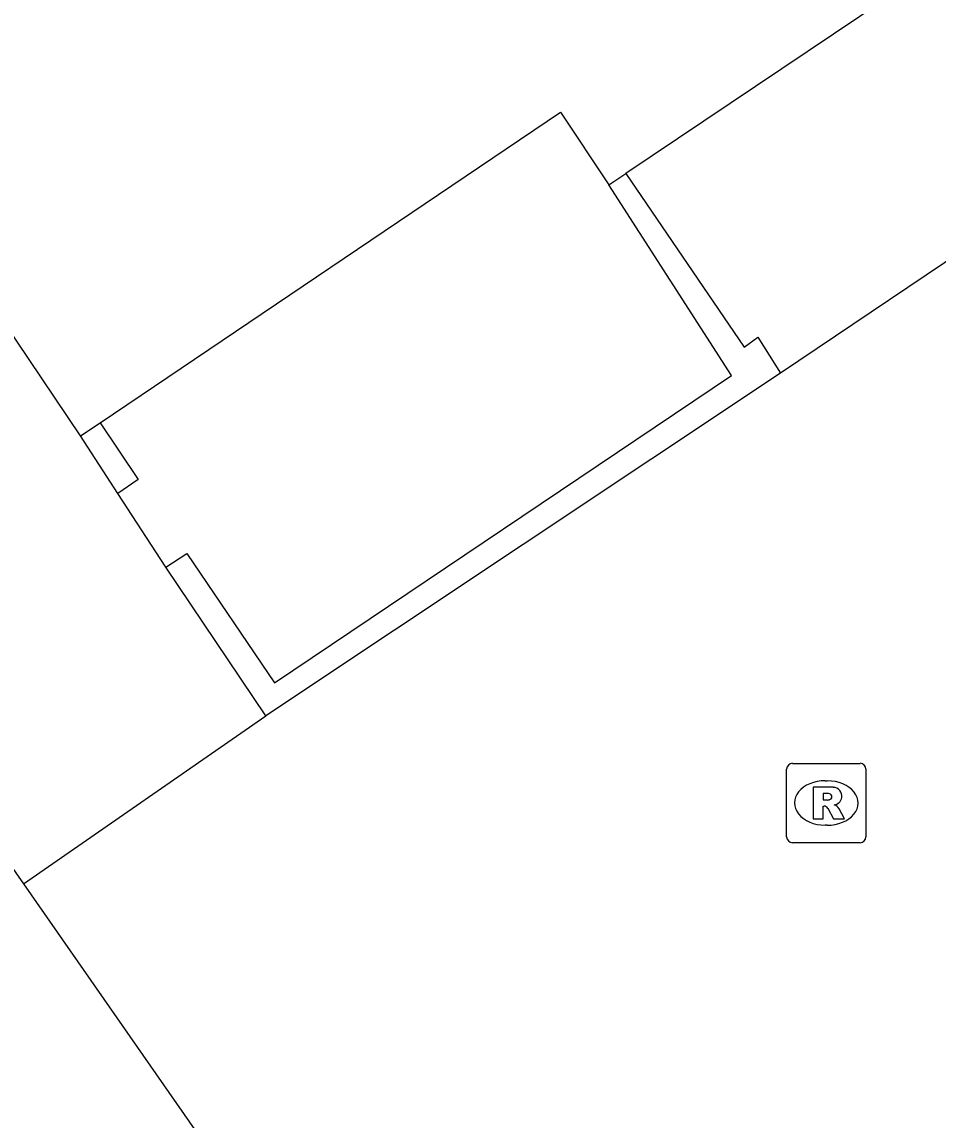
# Model space of a CAD drawing. Extents: x 161087 to 161922, y 382574 to 383873.
# Drawn here: x 161537.12 to 161548.67, y 382930.75 to 382944.59 of the extents above; entities that cross this region are included whole.
import ezdxf

# ---------------------------------------------------------------- set-up
doc = ezdxf.new("R2010")
doc.units = 0
for name, color, linetype in [('IMGEO_Muur', 7, 'Continuous'), ('IMGEO_Pand', 7, 'Continuous'), ('IMGEO_Rioolput', 7, 'Continuous'), ('IMGEO_Voetgangersgebied_open', 7, 'Continuous'), ('IMGEO_Voetpad_open', 7, 'Continuous')]:
    doc.layers.add(name, color=color, linetype=linetype)

msp = doc.modelspace()

# ---------------------------------------------------------------- linework, layer by layer
at = {"layer": 'IMGEO_Muur'}
for points in [[(161544.732, 382942.684), (161546.223, 382940.496), (161546.395, 382940.619), (161546.683, 382940.167)], [(161538.932, 382937.721), (161539.195, 382937.895), (161540.303, 382936.263), (161546.064, 382940.138), (161544.519, 382942.541)], [(161546.683, 382940.167), (161540.192, 382935.847)], [(161538.103, 382939.542), (161538.584, 382938.827), (161538.325, 382938.65)], [(161538.325, 382938.65), (161537.858, 382939.377)], [(161540.192, 382935.847), (161538.932, 382937.721)]]:
    msp.add_lwpolyline(points, dxfattribs=at)
at = {"layer": 'IMGEO_Pand'}
for points in [[(161508.83, 382982.783), (161514.635, 382986.737), (161513.853, 382987.886), (161521.871, 382993.348), (161523.193, 382994.248), (161551.043, 382953.039), (161553.901, 382948.835), (161544.732, 382942.684)], [(161537.858, 382939.377), (161534.778, 382943.942)], [(161538.103, 382939.542), (161543.906, 382943.455), (161544.519, 382942.541)], [(161544.519, 382942.541), (161544.732, 382942.684)], [(161537.858, 382939.377), (161538.103, 382939.542)]]:
    msp.add_lwpolyline(points, dxfattribs=at)
at = {"layer": 'IMGEO_Rioolput'}
for p, q in [((161546.758, 382934.324), (161546.758, 382935.176)), ((161546.833, 382935.25), (161547.685, 382935.25)), ((161547.759, 382935.176), (161547.759, 382934.324)), ((161547.246, 382935.03), (161547.271, 382935.03)), ((161547.269, 382934.47), (161547.244, 382934.47)), ((161547.685, 382934.25), (161546.833, 382934.25))]:
    msp.add_line(p, q, dxfattribs=at)
for points in [[(161546.758, 382934.324), (161546.758, 382935.176)], [(161546.833, 382935.25), (161547.685, 382935.25)], [(161547.759, 382935.176), (161547.759, 382934.324)], [(161547.347, 382934.948), (161547.095, 382934.95), (161547.095, 382934.55)], [(161547.273, 382934.869), (161547.219, 382934.869), (161547.219, 382934.788)], [(161547.219, 382934.788), (161547.271, 382934.788)], [(161547.095, 382934.55), (161547.219, 382934.55), (161547.219, 382934.712), (161547.23, 382934.712)], [(161547.277, 382934.683), (161547.348, 382934.55), (161547.488, 382934.55), (161547.423, 382934.676)], [(161547.685, 382934.25), (161546.833, 382934.25)]]:
    msp.add_lwpolyline(points, dxfattribs=at)
for centre, radius, start, end in [((161546.835, 382935.174), 0.0765, 91.552, 178.448), ((161546.835, 382935.174), 0.0765, 91.552, 178.448), ((161547.683, 382935.174), 0.0765, 1.552, 88.448), ((161547.683, 382935.174), 0.0765, 1.552, 88.448), ((161547.346, 382934.838), 0.109, 350.3612, 89.416), ((161547.255, 382934.977), 0.19, 274.7715, 282.9687), ((161547.279, 382934.773), 0.0964, 77.0061, 93.1865), ((161547.293, 382934.83), 0.0378, 276.6634, 79.6772), ((161547.344, 382934.838), 0.112, 277.5842, 350.9817), ((161547.229, 382934.659), 0.0533, 26.0293, 88.6989), ((161547.328, 382934.623), 0.108, 29.5134, 73.7905), ((161546.835, 382934.326), 0.0765, 181.552, 268.448), ((161546.835, 382934.326), 0.0765, 181.552, 268.448), ((161547.683, 382934.326), 0.0765, 271.552, 358.448), ((161547.683, 382934.326), 0.0765, 271.552, 358.448)]:
    msp.add_arc(centre, radius, start, end, dxfattribs=at)
for centre, major_axis, ratio, start_param, end_param in [((161547.245, 382934.75), (-0.387, 0.002), 0.722429, 4.712389, 7.853982), ((161547.27, 382934.75), (-0.39, 0.002), 0.717154, 1.570796, 4.712389)]:
    msp.add_ellipse(centre, major_axis=major_axis, ratio=ratio, start_param=start_param, end_param=end_param, dxfattribs=at)
at = {"layer": 'IMGEO_Voetgangersgebied_open'}
for points in [[(161565.871, 382952.916), (161563.813, 382951.712), (161560.769, 382949.674), (161558.455, 382948.112), (161555.17, 382945.878), (161546.683, 382940.167)], [(161537.139, 382933.73), (161542.925, 382925.429), (161547.873, 382918.33)]]:
    msp.add_lwpolyline(points, dxfattribs=at)
at = {"layer": 'IMGEO_Voetpad_open'}
for points in [[(161504.897, 382979.985), (161537.139, 382933.73)], [(161538.932, 382937.721), (161538.325, 382938.65)], [(161537.139, 382933.73), (161540.192, 382935.847)]]:
    msp.add_lwpolyline(points, dxfattribs=at)

doc.saveas('drawing.dxf')
